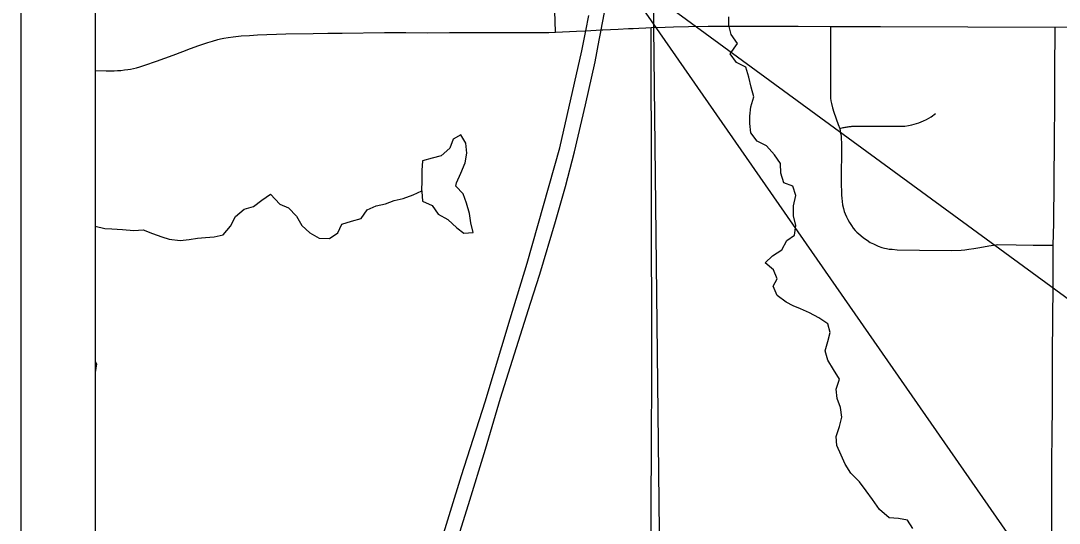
# Model space of a CAD drawing. Extents: x 0 to 34, y 0 to 22.
# Drawn here: x 2 to 3.395, y 15.21 to 15.885 of the extents above; entities that cross this region are included whole.
import ezdxf

# ---------------------------------------------------------------- set-up
doc = ezdxf.new("R2010")
doc.units = 0
for name, color, linetype in [('GM_X_Corporation', 7, 'Continuous'), ('GM_X_County_Road', 7, 'Continuous'), ('GM_X_Interstate_Route', 7, 'Continuous'), ('GM_X_Minor_Lake', 7, 'Continuous'), ('GM_X_Minor_River', 7, 'Continuous'), ('GM_X_Township_Road', 7, 'Continuous'), ('SH_Data', 7, 'Continuous'), ('SH_Text', 7, 'Continuous')]:
    doc.layers.add(name, color=color, linetype=linetype)

msp = doc.modelspace()

# ---------------------------------------------------------------- linework, layer by layer
at = {"layer": 'GM_X_Corporation'}
for points in [[(2.1, 20.9), (2.1, 14.1), (7.9734, 14.1), (7.9726, 14.5453), (7.9765, 15.2637), (7.9792, 15.5481), (7.979, 15.5988), (7.9808, 15.7192), (7.9807, 15.9078), (7.9821, 16.2487), (7.9825, 16.3395), (7.9818, 16.3982), (7.9825, 16.6077), (7.9838, 16.7968), (7.9877, 17.3871), (7.9891, 17.5498), (7.991, 17.7727), (7.9901, 18.1613)], [(3.735, 14.5275), (3.3839, 14.5264), (3.3511, 14.525), (2.8655, 14.5214), (2.8502, 15.8768), (2.8488, 16.2), (2.8487, 16.2273), (2.8487, 16.232), (2.8477, 16.3135), (2.8476, 16.3157), (2.8477, 16.7834), (2.837, 17.9259), (2.8293, 18.7154)]]:
    msp.add_lwpolyline(points, dxfattribs=at)
msp.add_lwpolyline([(2.1, 19.0167), (2.1, 14.5179), (2.2213, 14.5194), (2.2958, 14.5199), (2.3573, 14.5203), (2.3767, 14.5206), (2.4262, 14.5205), (2.6122, 14.5212), (2.8483, 14.5213), (2.8655, 14.5214), (2.8502, 15.8768), (2.8488, 16.2), (2.8487, 16.2273), (2.8487, 16.232), (2.8477, 16.3135), (2.8476, 16.3157), (2.8477, 16.7834), (2.837, 17.9259), (2.8293, 18.7154), (2.8247, 19.0323), (2.4392, 19.024), (2.4288, 19.0238), (2.421, 19.0236)], close=True, dxfattribs=at)
at = {"layer": 'GM_X_County_Road'}
for points in [[(2.718, 15.8701), (2.7177, 15.8846), (2.7173, 15.8978)], [(2.6994, 15.8697), (2.7094, 15.8697), (2.718, 15.8701), (2.7465, 15.8714), (2.759, 15.872), (2.7796, 15.873), (2.7819, 15.8732), (2.8023, 15.8742), (2.8162, 15.8748), (2.8224, 15.8751), (2.8302, 15.8754), (2.8393, 15.8758), (2.8466, 15.8761)], [(2.8484, 14.5208), (2.8478, 14.5347), (2.8477, 14.5998), (2.8476, 14.7405), (2.8478, 14.9208), (2.8476, 14.9485), (2.8475, 14.9776), (2.8472, 15.0335), (2.847, 15.0587), (2.8469, 15.0841), (2.8466, 15.1346), (2.8465, 15.144), (2.8467, 15.246), (2.8469, 15.3025), (2.8471, 15.3468), (2.8473, 15.381), (2.8475, 15.4292), (2.8466, 15.8761)], [(2.8466, 15.8761), (2.8652, 15.8769), (2.8767, 15.8773), (2.8967, 15.8777), (2.9231, 15.8781), (2.969, 15.8782), (3.044, 15.878), (3.0874, 15.8777), (3.1544, 15.8776), (3.3893, 15.8769)], [(3.3893, 15.8769), (3.5514, 15.877)], [(2.1, 15.8184), (2.1146, 15.8182), (2.1255, 15.8183), (2.13, 15.8185), (2.1344, 15.8187), (2.1392, 15.8193), (2.1439, 15.8199), (2.1475, 15.8205), (2.1512, 15.8212), (2.1555, 15.8223), (2.1599, 15.8236), (2.1664, 15.8257), (2.1824, 15.8311), (2.2047, 15.8393), (2.2176, 15.8442), (2.2281, 15.8482), (2.2392, 15.8522), (2.2512, 15.8561), (2.2575, 15.8581), (2.2646, 15.8601), (2.2682, 15.8609), (2.2726, 15.8618), (2.2787, 15.8629), (2.2853, 15.8638), (2.2961, 15.8649), (2.3073, 15.8657), (2.318, 15.8663), (2.3558, 15.8677), (2.3929, 15.8683), (2.4126, 15.8686), (2.4316, 15.8689), (2.4887, 15.8694), (2.5173, 15.8695), (2.5469, 15.8693), (2.5756, 15.8695), (2.6261, 15.8696), (2.6584, 15.8696), (2.6994, 15.8697)]]:
    msp.add_lwpolyline(points, dxfattribs=at)
at = {"layer": 'GM_X_Interstate_Route'}
for points in [[(2.7769, 15.8595), (2.7791, 15.8703), (2.7796, 15.873), (2.7874, 15.9156), (2.7929, 15.9503), (2.8004, 15.9982), (2.8129, 16.0958), (2.8175, 16.1475), (2.8248, 16.2462), (2.8285, 16.2973), (2.8288, 16.3051), (2.829, 16.3133), (2.8306, 16.3947), (2.8306, 16.3967)], [(2.3568, 14.5146), (2.3569, 14.515), (2.36, 14.5249), (2.3854, 14.6069), (2.3986, 14.6492), (2.4198, 14.7162), (2.4404, 14.785), (2.446, 14.803), (2.4516, 14.8209), (2.4599, 14.8493), (2.4702, 14.8828), (2.4904, 14.9475), (2.5068, 14.9993), (2.5182, 15.0357), (2.5293, 15.0712), (2.5921, 15.2745), (2.6235, 15.3734), (2.6574, 15.4851), (2.6801, 15.5595), (2.724, 15.7148), (2.7536, 15.845), (2.759, 15.872), (2.7631, 15.8925)], [(2.3754, 14.5149), (2.3785, 14.5249), (2.3869, 14.5516), (2.4056, 14.6098), (2.418, 14.65), (2.4374, 14.7134), (2.4547, 14.7676), (2.4724, 14.8247), (2.4835, 14.8596), (2.507, 14.9314), (2.5077, 14.9337), (2.5335, 15.0169), (2.5466, 15.0609), (2.6015, 15.2357), (2.6243, 15.31), (2.6441, 15.3783), (2.6844, 15.5062), (2.6973, 15.5451), (2.7183, 15.6159), (2.7314, 15.6625), (2.7438, 15.7094), (2.7585, 15.7725), (2.7712, 15.8301), (2.7769, 15.8595)]]:
    msp.add_lwpolyline(points, dxfattribs=at)
at = {"layer": 'GM_X_Minor_Lake'}
for points in [[(2.5841, 15.6631), (2.5852, 15.6677), (2.591, 15.6807), (2.5968, 15.6944), (2.5992, 15.7074), (2.5978, 15.721), (2.5908, 15.7323), (2.5807, 15.7264), (2.576, 15.7142), (2.5648, 15.7041), (2.5524, 15.7009), (2.5396, 15.6972), (2.5387, 15.6843), (2.5386, 15.6706), (2.5381, 15.657), (2.5384, 15.657)], [(2.5841, 15.6631), (2.5852, 15.6677), (2.591, 15.6807), (2.5968, 15.6944), (2.5992, 15.7074), (2.5978, 15.721), (2.5908, 15.7323), (2.5807, 15.7264), (2.576, 15.7142), (2.5648, 15.7041), (2.5524, 15.7009), (2.5396, 15.6972), (2.5387, 15.6843), (2.5386, 15.6706), (2.5381, 15.657), (2.5385, 15.657)], [(2.5384, 15.657), (2.5388, 15.6562), (2.5394, 15.643), (2.5524, 15.6371), (2.5606, 15.6255), (2.5735, 15.6185), (2.5855, 15.6073), (2.595, 15.5999), (2.6075, 15.6009), (2.6043, 15.6137), (2.6025, 15.6266), (2.5985, 15.6402), (2.5941, 15.653), (2.5841, 15.6631)], [(2.5384, 15.657), (2.5388, 15.6562), (2.5394, 15.643), (2.5524, 15.6371), (2.5606, 15.6255), (2.5735, 15.6185), (2.5855, 15.6073), (2.595, 15.5999), (2.6075, 15.6009), (2.6043, 15.6137), (2.6025, 15.6266), (2.5985, 15.6402), (2.5941, 15.653), (2.5841, 15.6631)]]:
    msp.add_lwpolyline(points, dxfattribs=at)
at = {"layer": 'GM_X_Minor_River'}
for points in [[(3.1982, 15.2033), (3.1908, 15.2146), (3.1786, 15.2166), (3.1661, 15.2175), (3.1531, 15.2287), (3.1438, 15.2422), (3.1352, 15.2538), (3.1263, 15.2658), (3.1148, 15.2777), (3.107, 15.2897), (3.1019, 15.3018), (3.096, 15.3146), (3.095, 15.3267), (3.0997, 15.3401), (3.1025, 15.353), (3.1007, 15.3659), (3.0964, 15.378), (3.095, 15.3905), (3.0997, 15.4038), (3.0915, 15.417), (3.0837, 15.4294), (3.0801, 15.4418), (3.084, 15.4544), (3.0872, 15.4666), (3.084, 15.4783), (3.0718, 15.4861), (3.0592, 15.4931), (3.047, 15.4985), (3.0374, 15.5026), (3.0279, 15.5073), (3.0156, 15.5162), (3.0105, 15.529), (3.016, 15.5386), (3.0109, 15.5507), (2.9997, 15.56), (3.0094, 15.5696), (3.0221, 15.5778), (3.0287, 15.5901), (3.0392, 15.5975), (3.0408, 15.6104), (3.0376, 15.6232), (3.0377, 15.6369), (3.0409, 15.6506), (3.0369, 15.6631), (3.0247, 15.6678), (3.0207, 15.6806), (3.0205, 15.6935), (3.0123, 15.7051), (3.0015, 15.7175), (2.9889, 15.7237), (2.9804, 15.7346), (2.979, 15.7474), (2.9792, 15.7573), (2.9805, 15.7698), (2.9845, 15.7832), (2.9808, 15.796), (2.9779, 15.8096), (2.9739, 15.8229), (2.9613, 15.8291), (2.9528, 15.8407), (2.9624, 15.8549), (2.9542, 15.8669), (2.951, 15.8794), (2.9508, 15.8908)], [(2.1, 15.6096), (2.1127, 15.6062), (2.1225, 15.6057), (2.1365, 15.6048), (2.152, 15.6035), (2.1645, 15.6045), (2.1771, 15.5994), (2.1893, 15.5951), (2.1995, 15.5918), (2.2139, 15.5902), (2.226, 15.5915), (2.2373, 15.5933), (2.2479, 15.5942), (2.2596, 15.5952), (2.2717, 15.598), (2.2817, 15.6092), (2.2886, 15.6222), (2.3002, 15.6323), (2.3126, 15.6359), (2.3238, 15.6445), (2.3354, 15.6523), (2.3477, 15.6388), (2.3595, 15.6341), (2.3703, 15.6229), (2.3774, 15.6101), (2.3881, 15.6005), (2.4007, 15.5931), (2.4147, 15.593), (2.426, 15.6004), (2.4314, 15.6122), (2.4442, 15.6162), (2.457, 15.6195), (2.4651, 15.6314), (2.4775, 15.6366), (2.4899, 15.6394), (2.5016, 15.6438), (2.5137, 15.6467), (2.5268, 15.6515), (2.5384, 15.657)], [(2.1, 15.4276), (2.1018, 15.4247), (2.1, 15.4129)]]:
    msp.add_lwpolyline(points, dxfattribs=at)
at = {"layer": 'GM_X_Township_Road'}
for points in [[(3.0874, 15.8777), (3.0873, 15.7892), (3.0875, 15.7813), (3.088, 15.7779), (3.0888, 15.7741), (3.0901, 15.7683), (3.0919, 15.7624), (3.0977, 15.7462), (3.0998, 15.7406), (3.1011, 15.7343), (3.1017, 15.7304), (3.1019, 15.7265), (3.1022, 15.7219), (3.1019, 15.6656), (3.102, 15.6555), (3.1022, 15.6509), (3.1025, 15.6471), (3.1031, 15.6427), (3.1037, 15.638), (3.1049, 15.633), (3.1059, 15.6292), (3.1072, 15.6259), (3.1089, 15.6219), (3.1106, 15.6185), (3.1128, 15.6144), (3.1155, 15.6104), (3.118, 15.6067), (3.1205, 15.6038), (3.1227, 15.6014), (3.1282, 15.5967), (3.1317, 15.5938), (3.1365, 15.5904), (3.1408, 15.5877), (3.1451, 15.5855), (3.1516, 15.5826), (3.1563, 15.5808), (3.1599, 15.5798), (3.1626, 15.5792), (3.1664, 15.5786), (3.1704, 15.5783), (3.1772, 15.5778), (3.2071, 15.5773), (3.2495, 15.5769), (3.2631, 15.5772), (3.268, 15.5777), (3.2731, 15.5784), (3.2798, 15.5794), (3.288, 15.5809), (3.3001, 15.5832), (3.3063, 15.5841), (3.3122, 15.5846), (3.3367, 15.5843), (3.3597, 15.584), (3.3866, 15.5839)], [(3.3866, 15.5839), (3.3872, 15.6136), (3.3877, 15.6704), (3.3881, 15.7235), (3.3885, 15.7755), (3.3889, 15.8314), (3.3891, 15.8614), (3.3893, 15.8769)], [(3.0998, 15.7406), (3.1031, 15.7416), (3.1044, 15.7419), (3.1058, 15.7421), (3.1071, 15.7424), (3.1084, 15.7426), (3.1097, 15.7429), (3.111, 15.743), (3.1123, 15.7432), (3.1136, 15.7434), (3.115, 15.7435), (3.1163, 15.7436), (3.1176, 15.7437), (3.1872, 15.7439), (3.1921, 15.7446), (3.1969, 15.7456), (3.206, 15.7484), (3.2122, 15.7508), (3.2164, 15.7527), (3.2226, 15.7563), (3.2284, 15.7609)], [(3.3859, 14.7522), (3.386, 14.7652), (3.3862, 14.8038), (3.3861, 14.8471), (3.3859, 14.8828), (3.3858, 14.9178), (3.3857, 14.9945), (3.3854, 15.0448), (3.3848, 15.1479), (3.3846, 15.1851), (3.3845, 15.2218), (3.3846, 15.2555), (3.3848, 15.2929), (3.385, 15.3306), (3.3855, 15.3668), (3.3856, 15.4337), (3.386, 15.4882), (3.3863, 15.5254), (3.3865, 15.5476), (3.3866, 15.5839)]]:
    msp.add_lwpolyline(points, dxfattribs=at)
at = {"layer": 'SH_Data'}
for p, q in [((2, 21), (2, 14)), ((2.1, 20.9), (2.1, 14.1))]:
    msp.add_line(p, q, dxfattribs=at)
at = {"layer": 'SH_Text'}
msp.add_lwpolyline([(3.4887, 15.4514), (2.7956, 15.9593), (3.4887, 14.9614)], close=True, dxfattribs=at)

doc.saveas('drawing.dxf')
